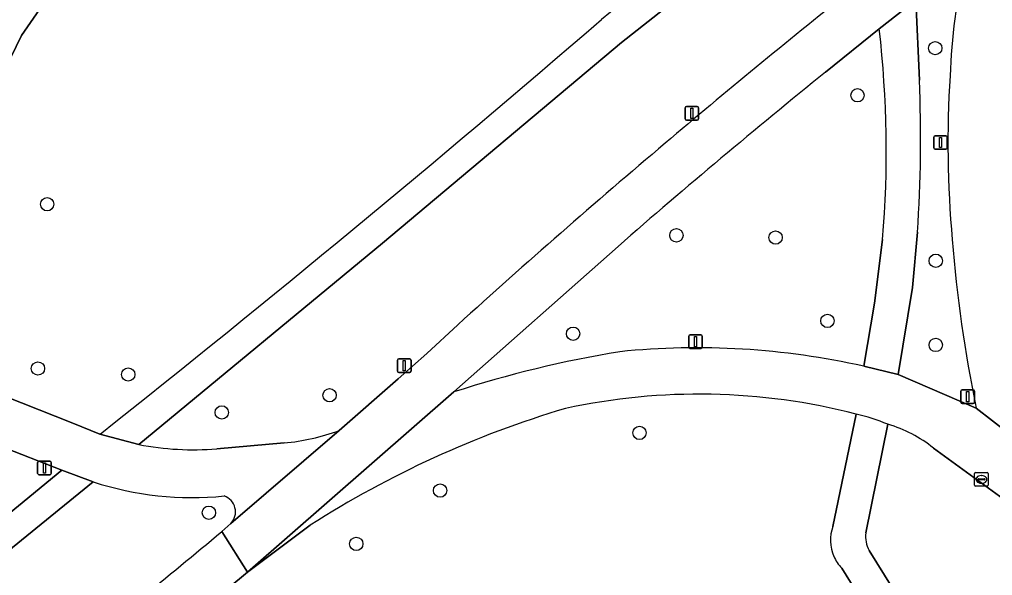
# Model space of a CAD drawing. Extents: x 159039 to 160102, y 381214 to 382524.
# Drawn here: x 159607.5 to 159678.9, y 382328.7 to 382369.5 of the extents above; entities that cross this region are included whole.
import ezdxf

# ---------------------------------------------------------------- set-up
doc = ezdxf.new("R2010")
doc.units = 0
for name, color, linetype in [('IMGEO_Boom', 7, 'Continuous'), ('IMGEO_Fietspad_gesloten', 7, 'Continuous'), ('IMGEO_Fietspad_open', 7, 'Continuous'), ('IMGEO_Groenvoorziening', 7, 'Continuous'), ('IMGEO_Kolk', 7, 'Continuous'), ('IMGEO_Lichtmast', 7, 'Continuous'), ('IMGEO_Oever', 7, 'Continuous'), ('IMGEO_Voetpad_gesloten', 7, 'Continuous'), ('IMGEO_Voetpad_open', 7, 'Continuous')]:
    doc.layers.add(name, color=color, linetype=linetype)

msp = doc.modelspace()

# ---------------------------------------------------------------- linework, layer by layer
at = {"layer": 'IMGEO_Boom'}
for centre in [(159674.673, 382367.391), (159668.968, 382363.938), (159609.535, 382355.953), (159655.684, 382353.675), (159662.961, 382353.515), (159674.709, 382351.811), (159666.765, 382347.406), (159648.11, 382346.467), (159674.704, 382345.64), (159608.862, 382343.917), (159615.483, 382343.478), (159630.251, 382341.955), (159622.34, 382340.699), (159652.979, 382339.199), (159638.355, 382334.972), (159621.395, 382333.35), (159632.209, 382331.066)]:
    msp.add_circle(centre, 0.489, dxfattribs=at)
at = {"layer": 'IMGEO_Fietspad_gesloten'}
for points in [[(159666.62, 382365.625), (159670.564, 382368.807), (159673.251, 382370.923), (159676.83, 382373.682), (159681.401, 382377.104), (159681.886, 382377.461), (159689.805, 382383.212), (159697.699, 382388.958)], [(159639.658, 382347.124), (159637.37, 382345.021), (159635.283, 382343.162), (159630.962, 382339.369), (159623.016, 382332.565), (159622.338, 382331.967), (159624.231, 382328.991), (159639.362, 382342.197), (159651.405, 382352.866)], [(159622.786, 382327.801), (159624.231, 382328.991), (159622.338, 382331.967)]]:
    msp.add_lwpolyline(points, dxfattribs=at)
for centre, radius, start, end in [((160028.65, 381919.97), 577.682, 128.59542, 130.319262), ((159984.644, 381970.932), 506.874, 128.86019, 131.10488), ((160004.771, 381945.056), 543.108, 130.11096, 132.24221), ((159380.164, 382620.759), 376.894, 307.61151, 309.98239)]:
    msp.add_arc(centre, radius, start, end, dxfattribs=at)
at = {"layer": 'IMGEO_Fietspad_open'}
for points in [[(159613.411, 382339.107), (159611.409, 382339.911), (159602.685, 382343.344), (159599.166, 382344.728), (159598.897, 382344.614), (159597.66, 382341.85), (159597.74, 382341.507), (159601.356, 382340.092), (159610.614, 382336.473), (159612.907, 382335.609)], [(159671.955, 382343.471), (159669.433, 382344.083)], [(159684.284, 382335.182), (159681.253, 382338.213), (159677.673, 382341.021), (159671.955, 382343.471)], [(159639.362, 382342.197), (159624.231, 382328.991), (159628.833, 382332.435)], [(159677.673, 382341.021), (159681.253, 382338.213)], [(159616.257, 382338.347), (159613.411, 382339.107)], [(159623.016, 382332.565), (159630.962, 382339.369)], [(159626.915, 382338.46), (159621.98, 382338.028)], [(159674.543, 382338.081), (159689.59, 382327.142), (159691.41, 382329.581), (159688.3, 382331.821)]]:
    msp.add_lwpolyline(points, dxfattribs=at)
for centre, radius, start, end in [((159722.694, 382363.532), 46.973, 167.52122, 177.76616), ((159755.006, 382360.406), 79.405, 176.42086, 185.08797), ((159778.283, 382361.656), 102.704, 184.63077, 191.59044), ((159665.15, 382262.344), 83.913, 99.33652, 107.89726), ((159657.202, 382289.35), 56.083, 77.40332, 95.79845), ((159657.337, 382295.669), 46.367, 75.60483, 102.17408), ((159668.714, 382269.937), 74.138, 106.57933, 122.54258), ((159665.33, 382325.611), 15.38, 67.5811, 76.71751), ((159668.484, 382330.558), 9.66, 51.15284, 73.69474), ((159625.29, 382355.156), 16.775, 275.55738, 289.76093), ((159620.286, 382359.142), 21.181, 259.03341, 274.58586), ((159620.155, 382357.809), 23.353, 251.91911, 275.79091), ((159622.113, 382333.406), 1.235, 317.03661, 71.16998)]:
    msp.add_arc(centre, radius, start, end, dxfattribs=at)
at = {"layer": 'IMGEO_Groenvoorziening'}
for points in [[(159620.415, 382382.594), (159615.569, 382378.236), (159610.688, 382372.709), (159607.645, 382368.322), (159605.266, 382363.439), (159600.926, 382351.864), (159599.005, 382346.298), (159598.897, 382344.614), (159599.166, 382344.728), (159602.685, 382343.344), (159611.409, 382339.911), (159613.411, 382339.107)], [(159668.282, 382371.469), (159663.743, 382377.333), (159651.648, 382367.806), (159634.135, 382353.1), (159616.257, 382338.347)], [(159676.83, 382373.682), (159673.251, 382370.923), (159673.506, 382365.054)], [(159670.564, 382368.807), (159666.62, 382365.625)], [(159673.361, 382353.896), (159672.993, 382349.861), (159671.955, 382343.471), (159677.673, 382341.021)], [(159669.433, 382344.083), (159670.226, 382348.715), (159670.813, 382353.377)], [(159651.405, 382352.866), (159639.362, 382342.197)], [(159630.962, 382339.369), (159635.283, 382343.162), (159637.37, 382345.021), (159639.658, 382347.124)], [(159604.239, 382331.238), (159610.614, 382336.473), (159601.356, 382340.092), (159597.74, 382341.507), (159597.529, 382340.968), (159596.198, 382338.575), (159594.693, 382336.288), (159590.847, 382331.612), (159587.665, 382328.869), (159585.627, 382327.572), (159583.169, 382326.352), (159567.331, 382322.284), (159569.708, 382310.128), (159570.319, 382307.004)], [(159667.164, 382332.334), (159668.864, 382340.58)], [(159671.196, 382339.829), (159669.586, 382331.874)], [(159621.98, 382338.028), (159626.915, 382338.46)], [(159669.822, 382330.58), (159677.895, 382317.612), (159676.739, 382315.934), (159679.685, 382313.867), (159689.59, 382327.142), (159674.543, 382338.081)], [(159612.907, 382335.609), (159601.048, 382325.995)], [(159622.338, 382331.967), (159623.016, 382332.565)], [(159628.833, 382332.435), (159624.231, 382328.991), (159622.786, 382327.801)], [(159609.828, 382317.586), (159603.702, 382312.995), (159616.026, 382303.294), (159619.24, 382300.85), (159620.544, 382299.858), (159665.52, 382327.548), (159666.013, 382326.601), (159666.26, 382326.754), (159671.367, 382318.523), (159671.225, 382318.433), (159672.097, 382317.028), (159674.51, 382318.497), (159667.814, 382329.289)]]:
    msp.add_lwpolyline(points, dxfattribs=at)
for centre, radius, start, end in [((160088.491, 381834.307), 691.755, 127.101391, 129.315858), ((159722.694, 382363.532), 46.973, 167.52122, 177.76616), ((160028.65, 381919.97), 577.682, 128.59542, 130.319262), ((158902.81, 383236.834), 1144.931, 308.363606, 310.751544), ((159592.25, 382359.826), 78.828, 355.30716, 6.54189), ((159984.644, 381970.932), 506.874, 128.86019, 131.10488), ((159755.006, 382360.406), 79.405, 176.42086, 185.08797), ((159572.782, 382360.783), 100.815, 356.08289, 2.42806), ((160004.771, 381945.056), 543.108, 130.11096, 132.24221), ((159778.283, 382361.656), 102.704, 184.63077, 191.59044), ((159665.15, 382262.344), 83.913, 99.33652, 107.89726), ((159657.202, 382289.35), 56.083, 77.40332, 95.79845), ((159657.337, 382295.669), 46.367, 75.60483, 102.17408), ((159668.714, 382269.937), 74.138, 106.57933, 122.54258), ((159668.484, 382330.558), 9.66, 51.15284, 73.69474), ((159625.29, 382355.156), 16.775, 275.55738, 289.76093), ((159620.286, 382359.142), 21.181, 259.03341, 274.58586), ((159620.155, 382357.809), 23.353, 251.91911, 275.79091), ((159622.113, 382333.406), 1.235, 317.03661, 71.16998), ((159669.871, 382331.319), 2.892, 159.44016, 203.81351), ((159380.164, 382620.759), 376.894, 307.61151, 309.98239), ((159671.518, 382331.558), 1.958, 170.70705, 209.96498), ((159669.871, 382331.324), 2.893, 203.90963, 224.68887)]:
    msp.add_arc(centre, radius, start, end, dxfattribs=at)
at = {"layer": 'IMGEO_Kolk'}
for p, q in [((159677.559, 382335.366), (159677.559, 382336.218)), ((159677.634, 382336.292), (159678.486, 382336.292)), ((159678.047, 382336.072), (159678.072, 382336.072)), ((159678.56, 382336.218), (159678.56, 382335.366)), ((159678.486, 382335.292), (159677.634, 382335.292)), ((159677.818, 382335.786), (159677.818, 382335.798)), ((159678.256, 382335.749), (159677.858, 382335.749)), ((159677.861, 382335.835), (159678.259, 382335.835)), ((159678.07, 382335.512), (159678.045, 382335.512)), ((159678.302, 382335.798), (159678.302, 382335.786))]:
    msp.add_line(p, q, dxfattribs=at)
for points in [[(159677.559, 382335.366), (159677.559, 382336.218)], [(159677.634, 382336.292), (159678.486, 382336.292)], [(159678.56, 382336.218), (159678.56, 382335.366)], [(159678.486, 382335.292), (159677.634, 382335.292)]]:
    msp.add_lwpolyline(points, dxfattribs=at)
for centre, radius, start, end in [((159677.636, 382336.216), 0.0765, 91.55205, 178.44795), ((159677.636, 382336.216), 0.0765, 91.55205, 178.44795), ((159678.484, 382336.216), 0.0765, 1.55205, 88.44795), ((159678.484, 382336.216), 0.0765, 1.55205, 88.44795), ((159677.636, 382335.368), 0.0765, 181.55205, 268.44795), ((159677.636, 382335.368), 0.0765, 181.55205, 268.44795), ((159677.858, 382335.795), 0.0403, 85.87752, 175.75265), ((159677.855, 382335.785), 0.0366, 178.93798, 274.71019), ((159678.259, 382335.792), 0.043, 264.86636, 352.45326), ((159678.263, 382335.797), 0.0386, 1.73085, 96.63898), ((159678.484, 382335.368), 0.0765, 271.55205, 358.44795), ((159678.484, 382335.368), 0.0765, 271.55205, 358.44795)]:
    msp.add_arc(centre, radius, start, end, dxfattribs=at)
for centre, major_axis, ratio, start_param, end_param in [((159678.046, 382335.792), (-0.387, 0.002), 0.722429, 4.712389, 7.853982), ((159678.071, 382335.792), (-0.39, 0.002), 0.717154, 1.570796, 4.712389)]:
    msp.add_ellipse(centre, major_axis=major_axis, ratio=ratio, start_param=start_param, end_param=end_param, dxfattribs=at)
at = {"layer": 'IMGEO_Lichtmast'}
for p, q in [((159656.319, 382362.213), (159656.319, 382363.013)), ((159656.319, 382363.013), (159656.319, 382362.213)), ((159656.419, 382363.113), (159657.209, 382363.113)), ((159657.209, 382363.113), (159656.419, 382363.113)), ((159657.309, 382363.013), (159657.309, 382362.213)), ((159657.309, 382362.213), (159657.309, 382363.013)), ((159657.209, 382362.113), (159656.419, 382362.113)), ((159656.419, 382362.113), (159657.209, 382362.113)), ((159674.559, 382360.079), (159674.559, 382360.879)), ((159674.559, 382360.879), (159674.559, 382360.079)), ((159674.659, 382360.979), (159675.449, 382360.979)), ((159675.449, 382360.979), (159674.659, 382360.979)), ((159675.549, 382360.879), (159675.549, 382360.079)), ((159675.549, 382360.079), (159675.549, 382360.879)), ((159675.449, 382359.979), (159674.659, 382359.979)), ((159674.659, 382359.979), (159675.449, 382359.979)), ((159656.594, 382345.49), (159656.594, 382346.29)), ((159656.594, 382346.29), (159656.594, 382345.49)), ((159656.694, 382346.39), (159657.484, 382346.39)), ((159657.484, 382346.39), (159656.694, 382346.39)), ((159657.584, 382346.29), (159657.584, 382345.49)), ((159657.584, 382345.49), (159657.584, 382346.29)), ((159657.484, 382345.39), (159656.694, 382345.39)), ((159656.694, 382345.39), (159657.484, 382345.39)), ((159635.233, 382343.727), (159635.233, 382344.527)), ((159635.233, 382344.527), (159635.233, 382343.727)), ((159635.333, 382344.627), (159636.123, 382344.627)), ((159636.123, 382344.627), (159635.333, 382344.627)), ((159636.223, 382344.527), (159636.223, 382343.727)), ((159636.223, 382343.727), (159636.223, 382344.527)), ((159636.123, 382343.627), (159635.333, 382343.627)), ((159635.333, 382343.627), (159636.123, 382343.627)), ((159676.652, 382342.349), (159677.442, 382342.349)), ((159677.442, 382342.349), (159676.652, 382342.349)), ((159676.552, 382341.449), (159676.552, 382342.249)), ((159676.552, 382342.249), (159676.552, 382341.449)), ((159677.542, 382342.249), (159677.542, 382341.449)), ((159677.542, 382341.449), (159677.542, 382342.249)), ((159677.442, 382341.349), (159676.652, 382341.349)), ((159676.652, 382341.349), (159677.442, 382341.349)), ((159608.836, 382336.233), (159608.836, 382337.033)), ((159608.836, 382337.033), (159608.836, 382336.233)), ((159608.936, 382337.133), (159609.726, 382337.133)), ((159609.726, 382337.133), (159608.936, 382337.133)), ((159609.826, 382337.033), (159609.826, 382336.233)), ((159609.826, 382336.233), (159609.826, 382337.033)), ((159609.726, 382336.133), (159608.936, 382336.133)), ((159608.936, 382336.133), (159609.726, 382336.133))]:
    msp.add_line(p, q, dxfattribs=at)
for points in [[(159656.739, 382362.988), (159656.889, 382362.988), (159656.889, 382362.238), (159656.739, 382362.238), (159656.739, 382362.988)], [(159674.979, 382360.854), (159675.129, 382360.854), (159675.129, 382360.104), (159674.979, 382360.104), (159674.979, 382360.854)], [(159657.014, 382346.265), (159657.164, 382346.265), (159657.164, 382345.515), (159657.014, 382345.515), (159657.014, 382346.265)], [(159635.653, 382344.502), (159635.803, 382344.502), (159635.803, 382343.752), (159635.653, 382343.752), (159635.653, 382344.502)], [(159676.972, 382342.224), (159677.122, 382342.224), (159677.122, 382341.474), (159676.972, 382341.474), (159676.972, 382342.224)], [(159609.256, 382337.008), (159609.406, 382337.008), (159609.406, 382336.258), (159609.256, 382336.258), (159609.256, 382337.008)]]:
    msp.add_lwpolyline(points, dxfattribs=at)
for centre, start, end in [((159656.419, 382363.013), 90, 180), ((159656.419, 382363.013), 90, 180), ((159657.209, 382363.013), 0, 90), ((159657.209, 382363.013), 360, 90), ((159656.419, 382362.213), 180, 270), ((159656.419, 382362.213), 180, 270), ((159657.209, 382362.213), 270, 0), ((159657.209, 382362.213), 270, 0), ((159674.659, 382360.879), 90, 180), ((159674.659, 382360.879), 90, 180), ((159675.449, 382360.879), 0, 90), ((159675.449, 382360.879), 360, 90), ((159674.659, 382360.079), 180, 270), ((159674.659, 382360.079), 180, 270), ((159675.449, 382360.079), 270, 0), ((159675.449, 382360.079), 270, 0), ((159656.694, 382346.29), 90, 180), ((159656.694, 382346.29), 90, 180), ((159657.484, 382346.29), 0, 90), ((159657.484, 382346.29), 360, 90), ((159656.694, 382345.49), 180, 270), ((159656.694, 382345.49), 180, 270), ((159657.484, 382345.49), 270, 0), ((159657.484, 382345.49), 270, 0), ((159635.333, 382344.527), 90, 180), ((159635.333, 382344.527), 90, 180), ((159636.123, 382344.527), 0, 90), ((159636.123, 382344.527), 360, 90), ((159635.333, 382343.727), 180, 270), ((159635.333, 382343.727), 180, 270), ((159636.123, 382343.727), 270, 0), ((159636.123, 382343.727), 270, 0), ((159676.652, 382342.249), 90, 180), ((159676.652, 382342.249), 90, 180), ((159677.442, 382342.249), 0, 90), ((159677.442, 382342.249), 360, 90), ((159676.652, 382341.449), 180, 270), ((159676.652, 382341.449), 180, 270), ((159677.442, 382341.449), 270, 0), ((159677.442, 382341.449), 270, 0), ((159608.936, 382337.033), 90, 180), ((159608.936, 382337.033), 90, 180), ((159609.726, 382337.033), 0, 90), ((159609.726, 382337.033), 360, 90), ((159608.936, 382336.233), 180, 270), ((159608.936, 382336.233), 180, 270), ((159609.726, 382336.233), 270, 0), ((159609.726, 382336.233), 270, 0)]:
    msp.add_arc(centre, 0.1, start, end, dxfattribs=at)
at = {"layer": 'IMGEO_Oever'}
msp.add_lwpolyline([(159605.266, 382363.439), (159607.645, 382368.322), (159610.688, 382372.709), (159615.569, 382378.236), (159620.415, 382382.594)], dxfattribs=at)
at = {"layer": 'IMGEO_Voetpad_gesloten'}
for points in [[(159613.411, 382339.107), (159616.257, 382338.347), (159634.135, 382353.1), (159651.648, 382367.806), (159663.743, 382377.333), (159665.576, 382378.711), (159673.061, 382384.171), (159680.479, 382389.323)], [(159601.048, 382325.995), (159612.907, 382335.609), (159610.614, 382336.473), (159604.239, 382331.238)]]:
    msp.add_lwpolyline(points, dxfattribs=at)
for centre, radius, start, end in [((160088.491, 381834.307), 691.755, 127.101391, 129.315858), ((158902.81, 383236.834), 1144.931, 308.363606, 310.751544)]:
    msp.add_arc(centre, radius, start, end, dxfattribs=at)
at = {"layer": 'IMGEO_Voetpad_open'}
for points in [[(159673.506, 382365.054), (159673.251, 382370.923), (159670.564, 382368.807)], [(159670.813, 382353.377), (159670.226, 382348.715), (159669.433, 382344.083), (159671.955, 382343.471), (159672.993, 382349.861), (159673.361, 382353.896)], [(159668.864, 382340.58), (159667.164, 382332.334)], [(159669.586, 382331.874), (159671.196, 382339.829)], [(159667.814, 382329.289), (159674.51, 382318.497), (159676.739, 382315.934), (159677.895, 382317.612), (159669.822, 382330.58)]]:
    msp.add_lwpolyline(points, dxfattribs=at)
for centre, radius, start, end in [((159592.25, 382359.826), 78.828, 355.30716, 6.54189), ((159572.782, 382360.783), 100.815, 356.08289, 2.42806), ((159665.33, 382325.611), 15.38, 67.5811, 76.71751), ((159669.871, 382331.319), 2.892, 159.44016, 203.81351), ((159671.518, 382331.558), 1.958, 170.70705, 209.96498), ((159669.871, 382331.324), 2.893, 203.90963, 224.68887)]:
    msp.add_arc(centre, radius, start, end, dxfattribs=at)

doc.saveas('drawing.dxf')
